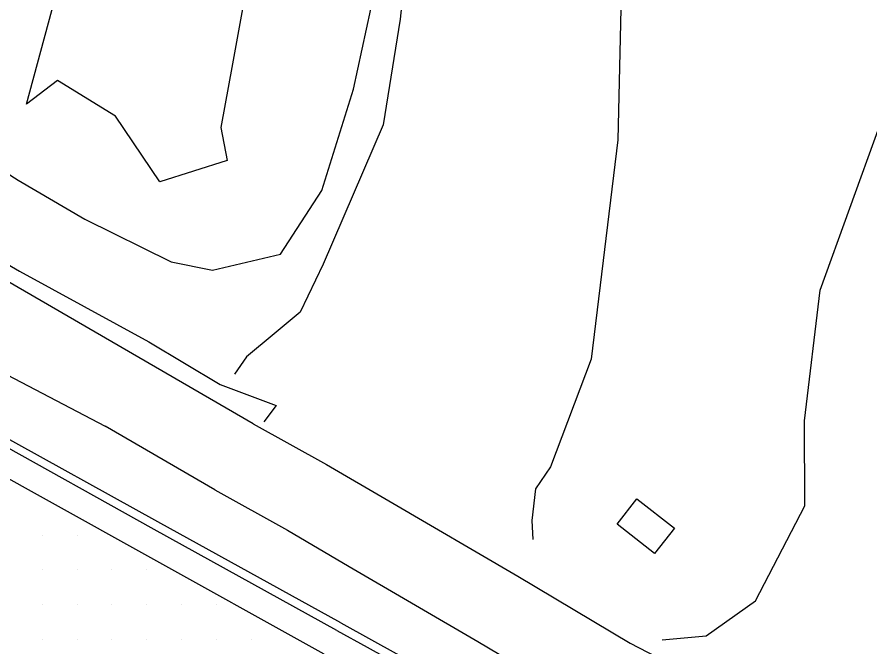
# Model space of a CAD drawing. Extents: x 1762120 to 1766775, y 709485 to 712965.
# Drawn here: x 1765861.9 to 1765923.2, y 710283.2 to 710328.5 of the extents above; entities that cross this region are included whole.
import ezdxf

# ---------------------------------------------------------------- set-up
doc = ezdxf.new("R2010")
doc.units = 0
for name, color, linetype in [('Exist DTM Drainline', 7, 'Continuous'), ('Exist DTM Scan Elevation Point', 7, 'Continuous'), ('Exist Roads Curbs', 7, 'Continuous'), ('Exist Roads EOP', 7, 'Continuous'), ('PH Exist DTM Breakline', 7, 'Continuous')]:
    doc.layers.add(name, color=color, linetype=linetype)

msp = doc.modelspace()

# ---------------------------------------------------------------- linework, layer by layer
at = {"layer": 'Exist DTM Drainline'}
for points in [[(1765884.901, 710284.39), (1765871.774, 710291.654), (1765860.003, 710298.212), (1765852.162, 710302.588), (1765850.165, 710303.902), (1765847.059, 710306.469), (1765845.769, 710307.817), (1765844.107, 710309.885), (1765842.735, 710312.174), (1765841.816, 710314.241), (1765840.728, 710318.13), (1765840.443, 710319.613), (1765839.972, 710323.583), (1765839.956, 710324.443)], [(1765884.901, 710284.39), (1765887.086, 710283.18), (1765901.808, 710275.045), (1765908.976, 710271.133), (1765912.032, 710269.967), (1765914.668, 710269.257), (1765916.836, 710268.871), (1765919.562, 710268.743), (1765922.424, 710268.827), (1765924.894, 710269.244), (1765929.602, 710270.239), (1765933.309, 710271.796), (1765935.572, 710273.033), (1765938.823, 710275.369), (1765940.608, 710277.026), (1765941.247, 710277.796)]]:
    msp.add_lwpolyline(points, dxfattribs=at)
at = {"layer": 'Exist DTM Scan Elevation Point'}
for p, q in [((1765863.75, 710291.25), (1765863.75, 710291.25)), ((1765866.25, 710291.25), (1765866.25, 710291.25)), ((1765863.75, 710288.75), (1765863.75, 710288.75)), ((1765866.25, 710288.75), (1765866.25, 710288.75)), ((1765868.75, 710288.75), (1765868.75, 710288.75)), ((1765871.25, 710288.75), (1765871.25, 710288.75)), ((1765863.75, 710286.25), (1765863.75, 710286.25)), ((1765866.25, 710286.25), (1765866.25, 710286.25)), ((1765868.75, 710286.25), (1765868.75, 710286.25)), ((1765871.25, 710286.25), (1765871.25, 710286.25)), ((1765873.75, 710286.25), (1765873.75, 710286.25)), ((1765876.25, 710286.25), (1765876.25, 710286.25)), ((1765863.75, 710283.75), (1765863.75, 710283.75)), ((1765866.25, 710283.75), (1765866.25, 710283.75)), ((1765868.75, 710283.75), (1765868.75, 710283.75)), ((1765871.25, 710283.75), (1765871.25, 710283.75)), ((1765873.75, 710283.75), (1765873.75, 710283.75)), ((1765876.25, 710283.75), (1765876.25, 710283.75)), ((1765878.75, 710283.75), (1765878.75, 710283.75))]:
    msp.add_line(p, q, dxfattribs=at)
at = {"layer": 'Exist Roads Curbs'}
for points in [[(1765885.193, 710284.941), (1765872.058, 710292.189), (1765860.27, 710298.715), (1765852.479, 710303.079), (1765850.491, 710304.406), (1765847.371, 710306.953), (1765846.228, 710308.118), (1765844.56, 710310.184), (1765843.22, 710312.497), (1765842.366, 710314.314), (1765841.255, 710318.194), (1765840.985, 710319.679), (1765840.544, 710323.649), (1765840.533, 710324.175)], [(1765885.193, 710284.941), (1765887.401, 710283.714), (1765902.066, 710275.602), (1765909.218, 710271.656), (1765912.288, 710270.52), (1765914.755, 710269.836), (1765916.918, 710269.422), (1765919.645, 710269.281), (1765922.371, 710269.42), (1765924.84, 710269.847), (1765929.421, 710270.84), (1765933.112, 710272.447), (1765935.204, 710273.59), (1765938.483, 710275.883), (1765940.14, 710277.397), (1765940.695, 710278.076)]]:
    msp.add_lwpolyline(points, dxfattribs=at)
at = {"layer": 'Exist Roads EOP'}
msp.add_lwpolyline([(1765884.009, 710282.694), (1765870.894, 710289.981), (1765859.106, 710296.506), (1765851.16, 710301.013), (1765849.202, 710302.388), (1765846.12, 710304.994), (1765844.231, 710306.786), (1765842.572, 710308.855), (1765841.2, 710311.144), (1765839.862, 710313.975), (1765838.703, 710317.855), (1765838.36, 710319.331), (1765837.984, 710323.314), (1765837.952, 710325.375)], dxfattribs=at)
at = {"layer": 'PH Exist DTM Breakline'}
for p, q in [((1765878.91, 710299.251), (1765851.686, 710315.002)), ((1765876.155, 710294.49), (1765868.252, 710299.063))]:
    msp.add_line(p, q, dxfattribs=at)
for points in [[(1765892.286, 710381.834), (1765889.927, 710374.475), (1765888.576, 710366.584), (1765888.23, 710360.09), (1765888.691, 710353.394), (1765889.329, 710347.204), (1765889.694, 710342.134), (1765890.116, 710334.438), (1765889.472, 710328.323), (1765888.253, 710320.736), (1765883.929, 710310.714), (1765882.266, 710307.274), (1765880.397, 710305.704), (1765878.412, 710304.056), (1765877.56, 710302.81)], [(1765913.136, 710371.884), (1765907.484, 710358.106), (1765908.491, 710348.07), (1765906.036, 710338.253), (1765905.317, 710329.072), (1765905.112, 710319.645), (1765903.188, 710303.893), (1765900.261, 710296.152), (1765899.189, 710294.575), (1765898.918, 710292.294), (1765898.988, 710290.931)], [(1765908.288, 710283.72), (1765911.453, 710283.998), (1765915.002, 710286.523), (1765918.538, 710293.352), (1765918.511, 710299.457), (1765919.654, 710308.837), (1765923.901, 710320.633), (1765925.005, 710329.608), (1765930.672, 710338.261), (1765934.52, 710345.848), (1765935.259, 710349.374), (1765934.927, 710356.488)], [(1765864.241, 710348.292), (1765871.428, 710346.633), (1765875.906, 710345.317), (1765878.386, 710341.618), (1765878.801, 710336.495), (1765878.475, 710330.926), (1765877.414, 710325.109), (1765876.569, 710320.54), (1765877.04, 710318.171), (1765872.185, 710316.638), (1765869.008, 710321.359), (1765864.834, 710323.907), (1765862.614, 710322.207), (1765864.432, 710328.94), (1765865.423, 710331.581), (1765868.253, 710336.038), (1765868.451, 710338.426), (1765873.117, 710343.656)], [(1765847.311, 710325.384), (1765848.848, 710330.594), (1765851.789, 710339.767), (1765853.925, 710346.593), (1765855.717, 710346.056), (1765855.905, 710344.476), (1765854.484, 710341.559), (1765851.082, 710332.014), (1765848.824, 710324.394), (1765852.479, 710315.81), (1765862.096, 710310.206), (1765871.393, 710305.13), (1765876.539, 710302.078), (1765880.545, 710300.562), (1765879.666, 710299.378)], [(1765856.145, 710333.549), (1765854.784, 710326.579), (1765854.851, 710322.694), (1765859.146, 710318.574), (1765862.022, 710316.764), (1765866.81, 710313.96), (1765873.018, 710310.879), (1765875.981, 710310.286), (1765880.86, 710311.433), (1765883.832, 710316), (1765886.121, 710323.293), (1765887.971, 710331.94)], [(1765848.456, 710310.542), (1765848.481, 710310.812), (1765852.238, 710307.99), (1765855.837, 710305.712), (1765859.173, 710303.816), (1765868.252, 710299.063)], [(1765878.91, 710299.251), (1765884.163, 710296.328), (1765888.659, 710293.701), (1765897.911, 710288.283), (1765905.993, 710283.488), (1765913.05, 710279.806)], [(1765876.155, 710294.49), (1765881.358, 710291.595), (1765885.802, 710288.999), (1765895.039, 710283.59), (1765903.236, 710278.727), (1765910.425, 710274.975)]]:
    msp.add_lwpolyline(points, dxfattribs=at)
msp.add_lwpolyline([(1765906.472, 710293.846), (1765909.167, 710291.746), (1765907.751, 710289.929), (1765905.056, 710292.029)], close=True, dxfattribs=at)

doc.saveas('drawing.dxf')
